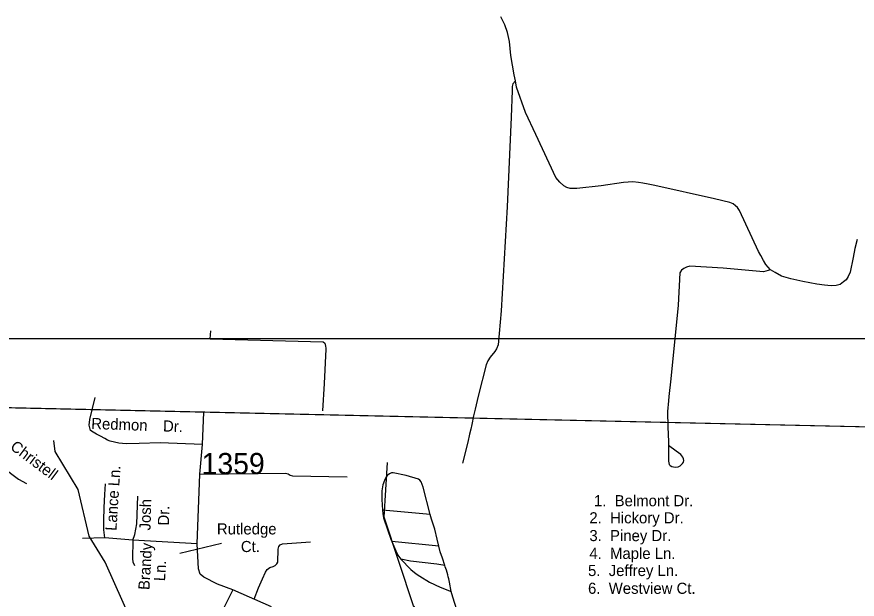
# Model space of a CAD drawing. Extents: x 884530 to 1028605, y 526725 to 653634.
# Drawn here: x 948735 to 953687, y 634111 to 637545 of the extents above; entities that cross this region are included whole.
import ezdxf

# ---------------------------------------------------------------- set-up
doc = ezdxf.new("R2010")
doc.units = 0
for name, color, linetype in [('Exist Boundary Political City Limit New', 7, 'Continuous'), ('Exist Boundary Political CountyLine', 7, 'Continuous'), ('Exist Hydrographic Creek Single Shore', 7, 'Continuous'), ('Exist Road Non-System Type 51', 7, 'Continuous'), ('Exist Road Non-System Type 51 Label', 7, 'Continuous'), ('Exist Road Secondary Type 51 Attributed', 7, 'Continuous'), ('Exist Road Secondary Type 51 Label', 7, 'Continuous'), ('Exist Road Secondary Type 51 Number Label', 7, 'Continuous'), ('Map Preparation Boundary City Limit Buffer Line', 7, 'Continuous'), ('Map Preparation Inset Cut Line', 7, 'Continuous')]:
    doc.layers.add(name, color=color, linetype=linetype)

msp = doc.modelspace()

# ---------------------------------------------------------------- linework, layer by layer
at = {"layer": 'Exist Boundary Political City Limit New'}
msp.add_lwpolyline([(947387.1, 635267.9), (947400.5, 635267.6), (951374.6, 635179.2), (955713.7, 635082.8), (961060.1, 634949), (964828.8, 634984.6)], dxfattribs=at)
at = {"layer": 'Exist Boundary Political CountyLine'}
msp.add_lwpolyline([(966661.4, 635009.2), (961268.8, 634940.8), (955713.7, 635082.7), (947035.4, 635275.7)], dxfattribs=at)
at = {"layer": 'Exist Hydrographic Creek Single Shore'}
for points in [[(950157.5, 627642), (950002, 628189.9), (950022.9, 628537.3), (950161.2, 628908.7), (950213.4, 629199.7), (950186.1, 630066.6), (950124.5, 630208.9), (949975.7, 630940.4), (949944.9, 631243), (949930.8, 632250.8), (949891.2, 632537), (949761, 632857.9), (949671.9, 633394.7), (949254.9, 634328.5), (949160.4, 634481.3), (949095.4, 634758.3), (948961.5, 634980.8), (948953.7, 635047.2)], [(952772.8, 630884.9), (952695, 631054.2), (952620.5, 631189.6), (952563, 631331.7), (952461.5, 631676), (952343.1, 631943.5), (952302.4, 632334.4), (952214.2, 632437.9), (952207.7, 632487.4), (951838.5, 632891.8), (951690, 633163.9), (951654.3, 633332), (951393.7, 633740.8), (951312, 633788.4), (951072, 634072.2), (950899.1, 634594.1), (950919.6, 634916.1)]]:
    msp.add_lwpolyline(points, dxfattribs=at)
at = {"layer": 'Exist Road Non-System Type 51'}
for p, q in [((949873.9, 635645.6), (949877.2, 635693.8)), ((950545.1, 635382.4), (950536.6, 635221.6)), ((951171.2, 634609.5), (950890.3, 634636.4)), ((949253.2, 634472), (949121.9, 634468.4)), ((949417.7, 634458.8), (949253.2, 634472)), ((949797.6, 634437.8), (949417.7, 634458.8)), ((951221, 634423.8), (950944.5, 634450.6)), ((950008.5, 634165), (949949.8, 634048.5))]:
    msp.add_line(p, q, dxfattribs=at)
for points in [[(951672.8, 637168.2), (951666.3, 637202), (951646.9, 637317), (951637.3, 637399.4), (951627.1, 637452.9), (951609.7, 637496.9), (951586.7, 637544.9)], [(951672.8, 637168.2), (951658.2, 637148.7), (951653, 637134.6), (951653, 637109.9), (951648.6, 636953.3), (951624.2, 636424.5), (951588.2, 635811.1), (951571.5, 635610.2), (951560.9, 635587.4), (951552.2, 635570.7), (951524.1, 635537.3), (951511, 635515.4), (951501.3, 635493.4), (951455.1, 635314.7)], [(953176.9, 636053.2), (953148.9, 636083.5), (953135, 636107.6), (953118.9, 636137.7), (953106.4, 636160.7), (952992.9, 636403.2), (952981.5, 636419.7), (952970, 636429.9), (952956.1, 636441.3), (952937.1, 636449), (952845.7, 636470.5), (952494.2, 636550.5), (952456.2, 636558), (952424.5, 636564.4), (952399.1, 636568.2), (952364.8, 636572), (952309, 636568.2), (952177.9, 636547.4), (952034, 636531.5), (951996.2, 636532.4), (951975.6, 636538.5), (951958.5, 636549.1), (951933.9, 636569.3), (951912, 636598.2), (951792.6, 636850.1), (951732.9, 636980.9), (951680.1, 637129.3), (951673.6, 637168.2)], [(953687.9, 636232.6), (953673.8, 636177.9), (953663.8, 636126.1), (953645.4, 636040), (953634.2, 636013.7), (953622.1, 635994.5), (953606.8, 635981.2), (953587.5, 635966.1), (953563.2, 635960), (953532.8, 635957.9), (953493.5, 635961.4), (953448.7, 635968.1), (953366.6, 635983.2), (953295.6, 635999.5), (953241.9, 636015.7), (953204.4, 636036.2), (953176.1, 636053.2)], [(953176.1, 636053.2), (953134.5, 636041.1), (952897.3, 636063.3), (952701.7, 636074.5), (952681.4, 636068.4), (952666.2, 636061.3), (952652, 636051.2), (952642.9, 636036), (952632.9, 635844.9), (952588.5, 635409.8), (952576.4, 635306.3)], [(949873.9, 635645.6), (950540.8, 635627.9), (950549.3, 635619.4), (950553.6, 635602.4), (950555.6, 635591.7), (950555.6, 635585.3), (950545.1, 635382.4)], [(948547.5, 635377.5), (948551.7, 635247), (948558.6, 635080.8), (948563.8, 635051.9), (948574.4, 635021.3), (948587.9, 634988.4), (948604.7, 634956.4), (948619.8, 634932.8), (948636, 634912.9), (948664.3, 634881.4), (948697.5, 634853.6), (948744.6, 634819), (948792.3, 634792.8)], [(949829.2, 635023.4), (949578.7, 635033.5), (949455.4, 635028.5), (949379.4, 635027.1), (949336.1, 635029.7), (949285, 635042.9), (949270.1, 635048.5), (949253.2, 635058.2), (949228, 635071.2), (949205.2, 635084.1), (949184.7, 635094.6), (949168, 635104.6), (949161, 635137.6), (949164.7, 635170.6), (949196.4, 635300.1)], [(951455.1, 635314.7), (951447.6, 635281.4), (951436.3, 635230.5), (951426.5, 635190.9), (951415.3, 635141.4), (951410.4, 635114.1), (951402.9, 635084.4), (951391.8, 635037.4), (951361.3, 634912.8)], [(952576.4, 635306.3), (952574.6, 635280.2), (952569.5, 635217.2), (952570.3, 635124.2), (952574.5, 635040.8), (952575, 635016.4), (952575.9, 634969.6), (952575.9, 634925.1), (952576.7, 634913.9), (952579.7, 634904.8), (952585.2, 634898.3), (952594.9, 634893.5), (952605.2, 634890.5), (952617.8, 634889.1), (952632.7, 634891.2), (952643.2, 634897.1), (952658.3, 634909.8), (952662.6, 634918.3), (952664.7, 634927.6), (952663.8, 634937.6), (952660.1, 634947.3), (952646.9, 634964.4), (952620.2, 634983.5), (952575, 635016.4)], [(949813.3, 634847.6), (950318, 634854), (950333.9, 634849.5), (950345.9, 634841.5), (950358.5, 634837.5), (950681.5, 634832.8)], [(951171.2, 634609.5), (951129.8, 634771.9), (951116.8, 634802.9), (951110.2, 634811.7), (951101.3, 634818.7), (951028.5, 634839.4), (950953.2, 634856.3), (950942.9, 634855.9), (950930.6, 634850.7), (950918.1, 634840.9), (950910.9, 634829.4), (950904.3, 634817), (950902, 634809.8), (950892.4, 634784.6), (950886.1, 634749.7), (950886.1, 634699.1), (950890.3, 634636.4)], [(949253.2, 634472), (949247.1, 634519), (949248.2, 634573.7), (949249.8, 634651.9), (949253.8, 634728.4), (949257, 634790.3)], [(949417.7, 634458.8), (949430, 634492.9), (949441.4, 634555), (949447.8, 634718.4)], [(950890.3, 634636.4), (950892, 634615.6), (950895.5, 634590.6), (950920.8, 634516.4), (950939.6, 634464.3), (950944.5, 634450.6)], [(951221, 634423.8), (951211, 634464.9), (951197.2, 634524), (951179.2, 634581.6), (951171.2, 634609.5)], [(949417.7, 634458.8), (949416, 634348.6), (949417.9, 634330.2), (949428.3, 634309.2)], [(950133, 634110.7), (950158.1, 634178.3), (950183.3, 634231.4), (950200.6, 634269.1), (950209.3, 634285.5), (950225.7, 634297), (950246, 634303.8), (950257.5, 634309.8), (950267.2, 634318.3), (950273.1, 634329.9), (950275, 634406.2), (950278.9, 634420.6), (950287.5, 634430.3), (950301.1, 634437), (950465.2, 634448.6)], [(950944.5, 634450.6), (950956, 634423), (950967.8, 634395.8), (950980.7, 634371.1), (950996.9, 634346.8)], [(951256.4, 634309.5), (951243.6, 634351.6), (951230.5, 634390.1), (951221, 634423.8)], [(951256.4, 634309.5), (951209.3, 634316.3), (951054.8, 634335.2), (950996.9, 634346.8)], [(950996.9, 634346.8), (951057, 634285.6), (951087.5, 634259.3), (951109.5, 634245.7), (951166.7, 634210.8), (951228.9, 634181.2), (951295.1, 634155.4)], [(951295.1, 634155.4), (951285, 634210.3), (951280.9, 634230.8), (951277.7, 634243), (951275.3, 634254.5), (951270.3, 634267.8), (951266, 634282.4), (951258.7, 634301.1), (951256.4, 634309.5)], [(951436.3, 633380.5), (951437.4, 633399.1), (951438.2, 633411.3), (951440.9, 633462.9), (951444, 633509.3), (951440.9, 633549.4), (951434.6, 633588.4), (951424, 633644.3), (951364, 633885.9), (951347, 633954.5), (951327, 634048.3), (951304.9, 634123.2), (951295.1, 634155.4)]]:
    msp.add_lwpolyline(points, dxfattribs=at)
at = {"layer": 'Exist Road Non-System Type 51 Label'}
msp.add_lwpolyline([(949940.9, 634438.8), (949695.6, 634380.6)], dxfattribs=at)
at = {"layer": 'Exist Road Secondary Type 51 Attributed'}
msp.add_lwpolyline([(950234.7, 634065.5), (950008.5, 634165), (949917.1, 634198.8), (949837.4, 634240.5), (949815.8, 634259.1), (949804.7, 634288.9), (949797.6, 634437.8), (949813.3, 634847.6), (949829.2, 635023.4), (949836.4, 635213.4)], dxfattribs=at)
at = {"layer": 'Map Preparation Boundary City Limit Buffer Line'}
msp.add_lwpolyline([(947387.1, 635267.9), (947400.5, 635267.6), (951374.6, 635179.2), (955713.7, 635082.8), (961060.1, 634949), (964828.8, 634984.6)], dxfattribs=at)
at = {"layer": 'Map Preparation Inset Cut Line'}
msp.add_lwpolyline([(929019.7, 608590.9), (973281.3, 608590.9), (973281.3, 635645.7), (929019.7, 635645.7)], close=True, dxfattribs=at)

# ---------------------------------------------------------------- texts
at = {"layer": 'Exist Road Non-System Type 51 Label'}
for s, rotation, p in [('Redmon', 357.9733, (949172.5, 635114.7)), ('Dr.', 357.9733, (949595.4, 635100)), ('Christell', 323.1034, (948691.1, 634999.3)), ('Lance Ln.', 86.3513, (949321.7, 634512.4)), ('Josh', 88.6691, (949522.6, 634515.4)), ('Dr.', 88.6691, (949631.2, 634544.4)), ('Brandy', 86.5559, (949515.9, 634163.5)), ('Ln.', 86.5559, (949608, 634215.4))]:
    msp.add_text(s, height=65.62, rotation=rotation, dxfattribs=at).set_placement(p)
for s, p in [('Rutledge', (949914, 634492.4)), ('Ct.', (950055.2, 634388.5))]:
    msp.add_text(s, height=65.62, dxfattribs=at).set_placement(p)
at = {"layer": 'Exist Road Secondary Type 51 Label'}
for s, p in [('1.  Belmont Dr.', (952136, 634658.7)), ('2.  Hickory Dr.', (952108.8, 634557.8)), ('3.  Piney Dr.', (952108.8, 634452.9)), ('4.  Maple Ln.', (952108.8, 634348)), ('5.  Jeffrey Ln.', (952101, 634247.1)), ('6.  Westview Ct.', (952101, 634142.2))]:
    msp.add_text(s, height=65.617, dxfattribs=at).set_placement(p)
at = {"layer": 'Exist Road Secondary Type 51 Number Label'}
msp.add_text('1359', height=125, dxfattribs=at).set_placement((949823.9, 634847.9))

doc.saveas('drawing.dxf')
